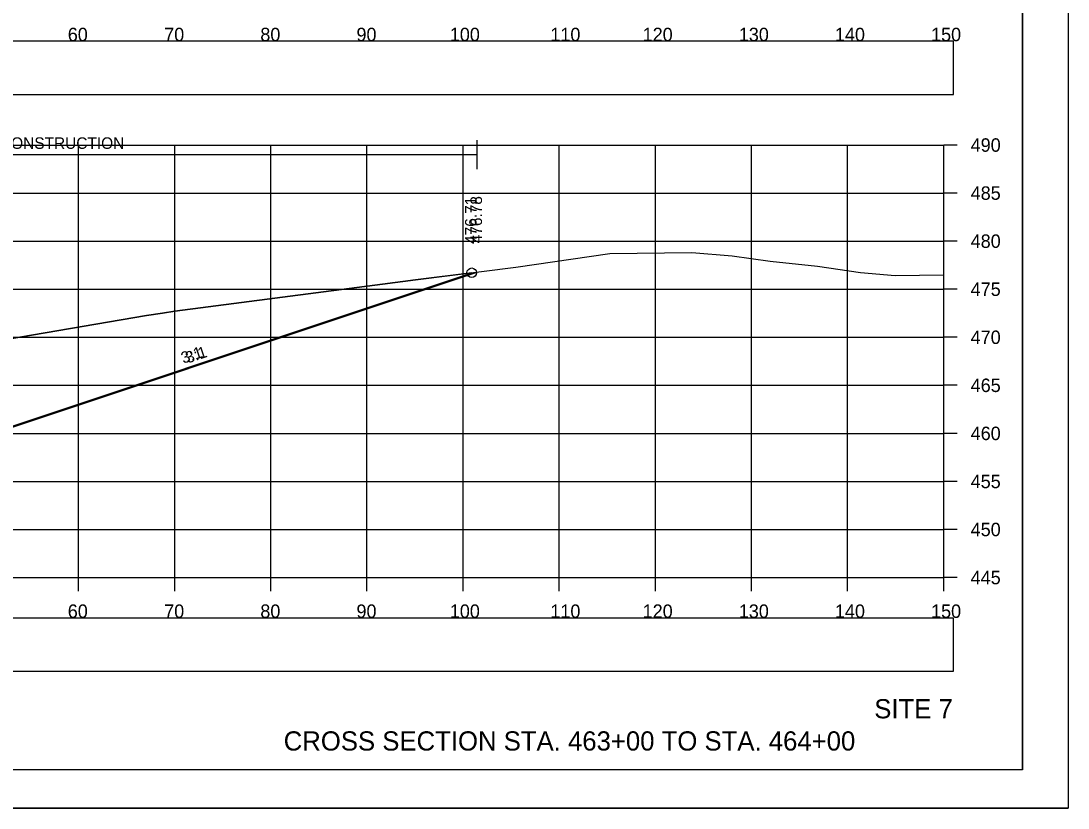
# Model space of a CAD drawing. Extents: x 1376273 to 1384221, y 378927 to 384592.
# Drawn here: x 1384111.9 to 1384220.8, y 380965.2 to 381047.1 of the extents above; entities that cross this region are included whole.
import ezdxf

# ---------------------------------------------------------------- set-up
doc = ezdxf.new("R2010")
doc.units = 0
for name, color, linetype in [('R_Axis', 7, 'Continuous'), ('R_Axis Annot', 7, 'Continuous'), ('R_Border', 7, 'Continuous'), ('R_Contours', 7, 'Continuous'), ('R_Dimension', 7, 'Continuous'), ('R_Draft', 7, 'Continuous'), ('R_Exist Surface', 7, 'Continuous'), ('R_Fin Surface', 7, 'Continuous'), ('R_Grid', 7, 'Continuous'), ('R_No Plot', 7, 'Continuous'), ('R_Xsect Elev', 7, 'Continuous'), ('R_Xsect Slope', 7, 'Continuous')]:
    doc.layers.add(name, color=color, linetype=linetype)

msp = doc.modelspace()

# ---------------------------------------------------------------- linework, layer by layer
at = {"layer": 'R_Axis'}
for p, q in [((1384207.91, 380989.17), (1384207.91, 381034.17)), ((1384209.31, 381034.17), (1384207.91, 381034.17)), ((1384209.31, 381029.17), (1384207.91, 381029.17)), ((1384209.31, 381024.17), (1384207.91, 381024.17)), ((1384209.31, 381019.17), (1384207.91, 381019.17)), ((1384209.31, 381014.17), (1384207.91, 381014.17)), ((1384209.31, 381009.17), (1384207.91, 381009.17)), ((1384209.31, 381004.17), (1384207.91, 381004.17)), ((1384209.31, 380999.17), (1384207.91, 380999.17)), ((1384209.31, 380994.17), (1384207.91, 380994.17)), ((1383907.91, 380989.17), (1384207.91, 380989.17)), ((1384117.91, 380987.77), (1384117.91, 380989.17)), ((1384127.91, 380987.77), (1384127.91, 380989.17)), ((1384137.91, 380987.77), (1384137.91, 380989.17)), ((1384147.91, 380987.77), (1384147.91, 380989.17)), ((1384157.91, 380987.77), (1384157.91, 380989.17)), ((1384167.91, 380987.77), (1384167.91, 380989.17)), ((1384177.91, 380987.77), (1384177.91, 380989.17)), ((1384187.91, 380987.77), (1384187.91, 380989.17)), ((1384197.91, 380987.77), (1384197.91, 380989.17)), ((1384207.91, 380987.77), (1384207.91, 380989.17)), ((1384209.31, 380989.17), (1384207.91, 380989.17))]:
    msp.add_line(p, q, dxfattribs=at)
at = {"layer": 'R_Axis Annot'}
for points in [[(1383907.13, 381039.44), (1384208.93, 381039.44), (1384208.93, 381044.96), (1383907.13, 381044.96)], [(1383907.13, 380979.43), (1384208.93, 380979.43), (1384208.93, 380984.96), (1383907.13, 380984.96)]]:
    msp.add_lwpolyline(points, close=True, dxfattribs=at)
at = {"layer": 'R_Border'}
for q in [(1384216.09, 381174.63), (1383899.91, 380969.17)]:
    msp.add_line((1384216.09, 380969.17), q, dxfattribs=at)
at = {"layer": 'R_Contours'}
for points in [[(1384158.81, 381020.88), (1384152.95, 381020.15), (1384149.54, 381019.69), (1384127.91, 381016.88), (1384126.63, 381016.67), (1384124.98, 381016.44), (1384103.85, 381012.82), (1384096.72, 381011.35), (1384089.75, 381009.88), (1384081.27, 381006.98), (1384078.85, 381006.11), (1384076.9, 381005.4)], [(1384089.42, 381004.01), (1384091.91, 381003.39), (1384099.11, 381000.98), (1384158.81, 381020.88)]]:
    msp.add_lwpolyline(points, dxfattribs=at)
at = {"layer": 'R_Dimension'}
for p, q in [((1384159.38, 381031.67), (1384159.38, 381034.67)), ((1384020.57, 381033.17), (1384159.38, 381033.17))]:
    msp.add_line(p, q, dxfattribs=at)
at = {"layer": 'R_Exist Surface'}
msp.add_lwpolyline([(1384103.85, 381012.82), (1384124.98, 381016.44), (1384126.63, 381016.67), (1384127.91, 381016.88), (1384149.54, 381019.69), (1384152.95, 381020.15), (1384163.39, 381021.46), (1384173.17, 381022.89), (1384181.69, 381022.98), (1384185.9, 381022.65), (1384189.84, 381022.09), (1384194.77, 381021.58), (1384199.25, 381020.91), (1384202.84, 381020.59), (1384207.91, 381020.68)], dxfattribs=at)
at = {"layer": 'R_Fin Surface'}
msp.add_lwpolyline([(1384020.98, 381005.9), (1384023.91, 381006.87), (1384024.8, 381007.1), (1384033.91, 381009.37), (1384039.91, 381008.94), (1384057.91, 381007.63), (1384075.91, 381006.32), (1384081.91, 381005.89), (1384089.42, 381004.01), (1384091.91, 381003.39), (1384099.11, 381000.98), (1384158.81, 381020.88)], dxfattribs=at)
at = {"layer": 'R_Grid'}
for p, q in [((1383907.91, 381034.17), (1384207.91, 381034.17)), ((1384117.91, 380989.17), (1384117.91, 381034.17)), ((1384127.91, 380989.17), (1384127.91, 381034.17)), ((1384137.91, 380989.17), (1384137.91, 381034.17)), ((1384147.91, 380989.17), (1384147.91, 381034.17)), ((1384157.91, 380989.17), (1384157.91, 381034.17)), ((1384167.91, 380989.17), (1384167.91, 381034.17)), ((1384177.91, 380989.17), (1384177.91, 381034.17)), ((1384187.91, 380989.17), (1384187.91, 381034.17)), ((1384197.91, 380989.17), (1384197.91, 381034.17)), ((1384207.91, 380989.17), (1384207.91, 381034.17)), ((1383907.91, 381029.17), (1384207.91, 381029.17)), ((1383907.91, 381024.17), (1384207.91, 381024.17)), ((1383907.91, 381019.17), (1384207.91, 381019.17)), ((1383907.91, 381014.17), (1384207.91, 381014.17)), ((1383907.91, 381009.17), (1384207.91, 381009.17)), ((1383907.91, 381004.17), (1384207.91, 381004.17)), ((1383907.91, 380999.17), (1384207.91, 380999.17)), ((1383907.91, 380994.17), (1384207.91, 380994.17)), ((1383907.91, 380989.17), (1384207.91, 380989.17))]:
    msp.add_line(p, q, dxfattribs=at)
at = {"layer": 'R_No Plot'}
msp.add_line((1383887.51, 380965.19), (1384220.84, 380965.19), dxfattribs=at)
for points in [[(1383887.5, 381178.52), (1384220.84, 381178.52), (1384220.84, 380965.19), (1383887.5, 380965.19)], [(1384133.83, 381174.63), (1384133.83, 381164.75), (1384169.56, 381164.75), (1384169.56, 381161.83), (1384192.76, 381161.83), (1384192.76, 381137.5), (1384216.09, 381137.5), (1384216.09, 380969.17), (1383899.91, 380969.17), (1383899.91, 381174.63)]]:
    msp.add_lwpolyline(points, close=True, dxfattribs=at)
msp.add_lwpolyline([(1384020.57, 381005.88), (1384023.91, 381006.99), (1384025.23, 381007.33), (1384033.91, 381009.49), (1384039.91, 381009.06), (1384057.91, 381007.75), (1384075.91, 381006.44), (1384081.91, 381006.01), (1384089.32, 381004.15), (1384091.91, 381003.51), (1384099.47, 381000.98), (1384159.38, 381020.95)], dxfattribs=at)
msp.add_circle((1384158.81, 381020.88), 0.5, dxfattribs=at)

# ---------------------------------------------------------------- texts
at = {"layer": 'R_Axis Annot'}
for s, p in [('60', (1384116.79, 381044.97)), ('70', (1384126.82, 381044.97)), ('80', (1384136.82, 381044.97)), ('90', (1384146.82, 381044.97)), ('100', (1384156.53, 381044.97)), ('110', (1384166.99, 381044.97)), ('120', (1384176.59, 381044.97)), ('130', (1384186.59, 381044.97)), ('140', (1384196.59, 381044.97)), ('150', (1384206.59, 381044.97)), ('490', (1384210.71, 381033.47)), ('485', (1384210.71, 381028.47)), ('480', (1384210.71, 381023.47)), ('475', (1384210.71, 381018.47)), ('470', (1384210.71, 381013.47)), ('465', (1384210.71, 381008.47)), ('460', (1384210.71, 381003.47)), ('455', (1384210.71, 380998.47)), ('450', (1384210.71, 380993.47)), ('445', (1384210.71, 380988.47)), ('60', (1384116.79, 380984.97)), ('70', (1384126.82, 380984.97)), ('80', (1384136.82, 380984.97)), ('90', (1384146.82, 380984.97)), ('100', (1384156.53, 380984.97)), ('110', (1384166.99, 380984.97)), ('120', (1384176.59, 380984.97)), ('130', (1384186.59, 380984.97)), ('140', (1384196.59, 380984.97)), ('150', (1384206.59, 380984.97))]:
    msp.add_text(s, height=1.4, dxfattribs=at).set_placement(p)
at = {"layer": 'R_Dimension'}
msp.add_text('STAGE 1 CONSTRUCTION', height=1.2, dxfattribs=at).set_placement((1384102.52, 381033.77))
at = {"layer": 'R_Draft'}
for s, p in [('SITE 7', (1384200.68, 380974.52)), ('CROSS SECTION STA. 463+00 TO STA. 464+00', (1384139.25, 380971.17))]:
    msp.add_text(s, height=2, dxfattribs=at).set_placement(p)
at = {"layer": 'R_No Plot'}
for s, rotation, p in [('476.78', 90, (1384159.88, 381023.95)), ('3:1', 18.4349, (1384129.27, 381011.44))]:
    msp.add_text(s, height=1.2, rotation=rotation, dxfattribs=at).set_placement(p)
at = {"layer": 'R_Xsect Elev'}
msp.add_text('476.71', height=1.2, rotation=90, dxfattribs=at).set_placement((1384159.31, 381023.88))
at = {"layer": 'R_Xsect Slope'}
msp.add_text('3:1', height=1.2, rotation=18.4349, dxfattribs=at).set_placement((1384128.8, 381011.41))

doc.saveas('drawing.dxf')
